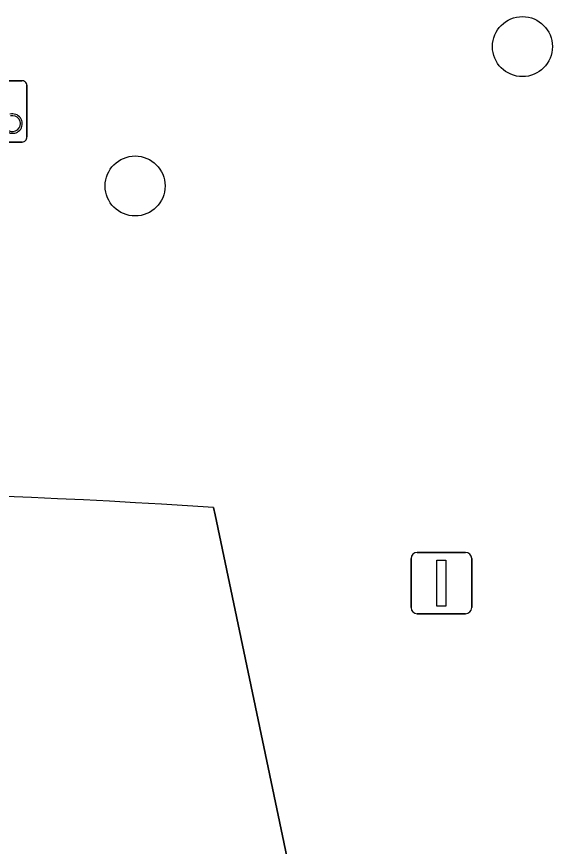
# Model space of a CAD drawing. Extents: x 162184 to 163154, y 385507 to 386516.
# Drawn here: x 162782.03 to 162790.77, y 386411.43 to 386424.95 of the extents above; entities that cross this region are included whole.
import ezdxf

# ---------------------------------------------------------------- set-up
doc = ezdxf.new("R2010")
doc.units = 0
for name, color, linetype in [('IMGEO_Boom', 7, 'Continuous'), ('IMGEO_Erf', 7, 'Continuous'), ('IMGEO_Fietsenrek', 7, 'Continuous'), ('IMGEO_Lichtmast', 7, 'Continuous'), ('IMGEO_Pand', 7, 'Continuous')]:
    doc.layers.add(name, color=color, linetype=linetype)

msp = doc.modelspace()

# ---------------------------------------------------------------- linework, layer by layer
at = {"layer": 'IMGEO_Boom'}
for centre in [(162790.28, 386424.462), (162783.963, 386422.19)]:
    msp.add_circle(centre, 0.489, dxfattribs=at)
at = {"layer": 'IMGEO_Erf'}
msp.add_lwpolyline([(162785.24, 386416.948), (162785.269, 386416.832), (162788.054, 386403.568), (162788.433, 386401.766), (162787.914, 386401.657), (162788.971, 386396.626), (162790.238, 386396.205), (162783.39, 386375.25)], dxfattribs=at)
msp.add_arc((162776.861, 386292.24), 124.989, 86.1563, 92.38364, dxfattribs=at)
at = {"layer": 'IMGEO_Fietsenrek'}
for p, q in [((162781.272, 386423.906), (162782.113, 386423.906)), ((162782.113, 386423.906), (162781.272, 386423.906)), ((162782.197, 386423.831), (162782.197, 386422.99)), ((162782.197, 386422.99), (162782.197, 386423.831)), ((162782.122, 386422.906), (162781.281, 386422.906)), ((162781.281, 386422.906), (162782.122, 386422.906))]:
    msp.add_line(p, q, dxfattribs=at)
for centre, radius, start, end in [((162782.119, 386423.828), 0.0779, 2.4484, 94.2845), ((162782.119, 386423.828), 0.0779, 2.4484, 94.2845), ((162781.964, 386423.207), 0.159, 187.0065, 105.7708), ((162781.964, 386423.207), 0.129, 188.6715, 104.5883), ((162782.119, 386422.984), 0.0779, 272.4484, 4.2845), ((162782.119, 386422.984), 0.0779, 272.4484, 4.2845)]:
    msp.add_arc(centre, radius, start, end, dxfattribs=at)
at = {"layer": 'IMGEO_Lichtmast'}
for p, q in [((162788.563, 386416.217), (162789.353, 386416.217)), ((162789.353, 386416.217), (162788.563, 386416.217)), ((162788.463, 386415.317), (162788.463, 386416.117)), ((162788.463, 386416.117), (162788.463, 386415.317)), ((162789.453, 386416.117), (162789.453, 386415.317)), ((162789.453, 386415.317), (162789.453, 386416.117)), ((162789.353, 386415.217), (162788.563, 386415.217)), ((162788.563, 386415.217), (162789.353, 386415.217))]:
    msp.add_line(p, q, dxfattribs=at)
msp.add_lwpolyline([(162788.883, 386416.092), (162789.033, 386416.092), (162789.033, 386415.342), (162788.883, 386415.342), (162788.883, 386416.092)], dxfattribs=at)
for centre, start, end in [((162788.563, 386416.117), 90, 180), ((162788.563, 386416.117), 90, 180), ((162789.353, 386416.117), 0, 90), ((162789.353, 386416.117), 360, 90), ((162788.563, 386415.317), 180, 270), ((162788.563, 386415.317), 180, 270), ((162789.353, 386415.317), 270, 0), ((162789.353, 386415.317), 270, 0)]:
    msp.add_arc(centre, 0.1, start, end, dxfattribs=at)
at = {"layer": 'IMGEO_Pand'}
msp.add_lwpolyline([(162787.914, 386401.657), (162788.433, 386401.766), (162788.054, 386403.568), (162785.269, 386416.832), (162785.24, 386416.948)], dxfattribs=at)
msp.add_arc((162776.861, 386292.24), 124.989, 86.1563, 92.38364, dxfattribs=at)

doc.saveas('drawing.dxf')
